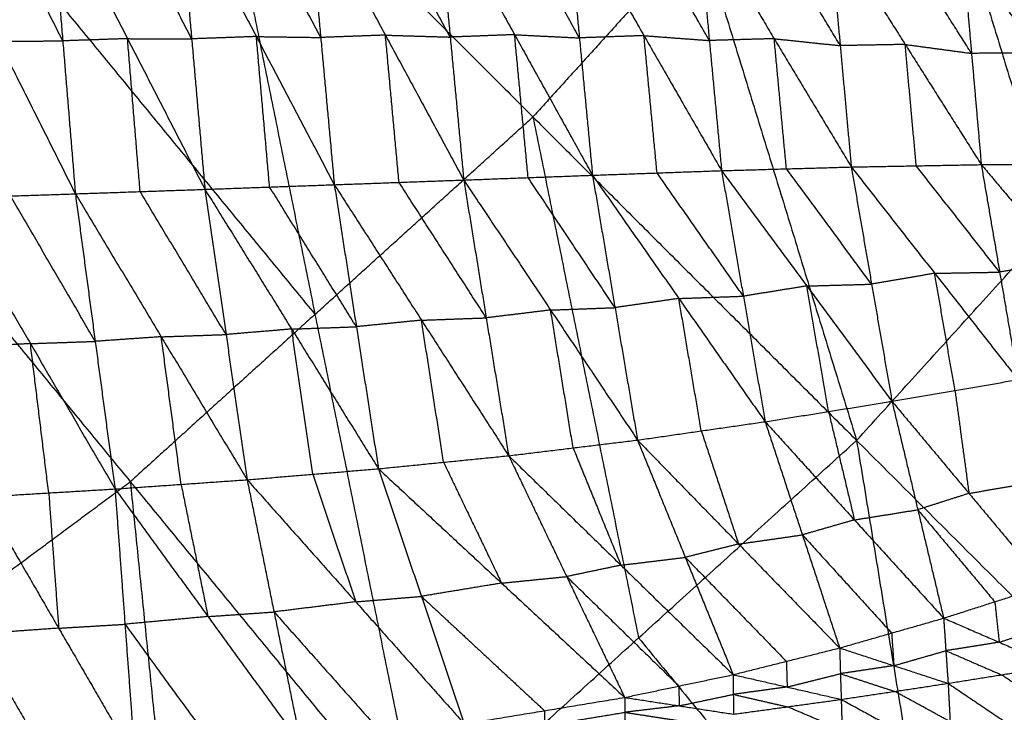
# Model space of a CAD drawing. Header units: millimetres. Extents: x -106 to 110, y -96 to 120.
# Tile 595 of 656: x 30.57 to 38.89, y -26.16 to -20.31. Entities that reach past the tile are written whole.
import ezdxf

# ---------------------------------------------------------------- set-up
doc = ezdxf.new("R2010")
doc.units = ezdxf.units.MM
doc.header["$MEASUREMENT"] = 0
doc.layers.add('Default', color=7, linetype='Continuous', true_color=0x000000)

msp = doc.modelspace()

# ---------------------------------------------------------------- linework, layer by layer
at = {"layer": 'Default'}
for points in [[(34.9975, -15.2734, 3.8092), (36.3176, -19.5683, 3.8351), (37.6376, -23.8631, 3.8611)], [(37.9868, -17.7266, 3.8351), (38.6468, -19.8741, 3.8481), (39.3068, -22.0215, 3.8611)], [(29.048, -21.223, 3.8092), (30.6084, -19.8087, 3.8092), (32.1689, -18.3944, 3.8092)], [(32.1689, -18.3944, 3.8092), (33.0616, -22.7979, 3.8351), (33.9543, -27.2015, 3.8611)], [(32.1689, -18.3944, 3.8092), (34.9033, -21.1287, 3.8351), (37.6376, -23.8631, 3.8611)], [(29.7439, -19.1995, -3.0241), (30.3906, -20.489, -2.8417), (31.0372, -21.7785, -2.6593)], [(30.9307, -20.486, -2.8175), (30.6074, -19.8412, -2.9087), (30.2841, -19.1965, -2.9999)], [(30.8242, -19.1935, -2.9757), (30.9307, -20.486, -2.8175), (31.0372, -21.7785, -2.6593)], [(30.8242, -19.1935, -2.9757), (31.478, -20.4671, -2.7869), (32.1317, -21.7407, -2.5981)], [(32.0197, -20.4689, -2.754), (31.6929, -19.8321, -2.8484), (31.366, -19.1953, -2.9428)], [(31.9077, -19.1971, -2.91), (32.0197, -20.4689, -2.754), (32.1317, -21.7407, -2.5981)], [(31.9077, -19.1971, -2.91), (32.5663, -20.4493, -2.7152), (33.2249, -21.7015, -2.5205)], [(33.1102, -20.4572, -2.6732), (32.7809, -19.8311, -2.7706), (32.4516, -19.205, -2.868)], [(32.9955, -19.213, -2.826), (33.1102, -20.4572, -2.6732), (33.2249, -21.7015, -2.5205)], [(32.9955, -19.213, -2.826), (33.6569, -20.4374, -2.6263), (34.3184, -21.6619, -2.4267)], [(34.2042, -20.4538, -2.5752), (33.8735, -19.8416, -2.675), (33.5428, -19.2294, -2.7748)], [(34.0901, -19.2458, -2.7237), (34.2042, -20.4538, -2.5752), (34.3184, -21.6619, -2.4267)], [(34.0901, -19.2458, -2.7237), (34.7483, -20.4336, -2.5207), (35.4064, -21.6214, -2.3176)], [(35.2958, -20.4608, -2.461), (34.9667, -19.8669, -2.5625), (34.6377, -19.273, -2.664)], [(35.1852, -19.3002, -2.6043), (35.2958, -20.4608, -2.461), (35.4064, -21.6214, -2.3176)], [(35.1852, -19.3002, -2.6043), (35.8411, -20.4415, -2.3983), (36.4971, -21.5827, -2.1924)], [(36.3937, -20.4829, -2.3295), (36.0658, -19.9123, -2.4324), (35.7378, -19.3416, -2.5354)], [(36.2904, -19.3831, -2.4665), (36.3937, -20.4829, -2.3295), (36.4971, -21.5827, -2.1924)], [(36.2904, -19.3831, -2.4665), (36.9415, -20.4674, -2.2587), (37.5927, -21.5518, -2.0509)], [(37.4992, -20.5261, -2.1807), (37.1736, -19.9839, -2.2846), (36.848, -19.4417, -2.3885)], [(37.4057, -19.5004, -2.3104), (37.4992, -20.5261, -2.1807), (37.5927, -21.5518, -2.0509)], [(37.4057, -19.5004, -2.3104), (38.0483, -20.5161, -2.1021), (38.6909, -21.5318, -1.8938)], [(36.3176, -19.5683, 3.8351), (35.6104, -20.3485, 3.8351), (34.9033, -21.1287, 3.8351)], [(38.6086, -20.5915, -2.0152), (38.2873, -20.0837, -2.1194), (37.966, -19.5758, -2.2236)], [(38.5263, -19.6513, -2.1367), (38.6086, -20.5915, -2.0152), (38.6909, -21.5318, -1.8938)], [(38.5263, -19.6513, -2.1367), (39.1621, -20.5883, -1.928), (39.7978, -21.5253, -1.7194)], [(30.6084, -19.8087, 3.8092), (31.835, -21.3033, 3.8222), (33.0616, -22.7979, 3.8351)], [(37.6376, -23.8631, 3.8611), (39.3068, -22.0215, 3.8611), (40.976, -20.1798, 3.8611)], [(32.5663, -20.4493, -2.7152), (32.293, -20.4591, -2.7346), (32.0197, -20.4689, -2.754)], [(32.6783, -21.7211, -2.5593), (32.6223, -21.0852, -2.6373), (32.5663, -20.4493, -2.7152)], [(32.5663, -20.4493, -2.7152), (32.8383, -20.4533, -2.6942), (33.1102, -20.4572, -2.6732)], [(33.6569, -20.4374, -2.6263), (33.3836, -20.4473, -2.6498), (33.1102, -20.4572, -2.6732)], [(33.7716, -21.6817, -2.4736), (33.7143, -21.0596, -2.55), (33.6569, -20.4374, -2.6263)], [(33.6569, -20.4374, -2.6263), (33.9306, -20.4456, -2.6008), (34.2042, -20.4538, -2.5752)], [(34.7483, -20.4336, -2.5207), (34.4763, -20.4437, -2.548), (34.2042, -20.4538, -2.5752)], [(34.8624, -21.6417, -2.3722), (34.8053, -21.0376, -2.4464), (34.7483, -20.4336, -2.5207)], [(34.7483, -20.4336, -2.5207), (35.0221, -20.4472, -2.4908), (35.2958, -20.4608, -2.461)], [(35.8411, -20.4415, -2.3983), (35.5685, -20.4512, -2.4296), (35.2958, -20.4608, -2.461)], [(35.9518, -21.6021, -2.255), (35.8965, -21.0218, -2.3267), (35.8411, -20.4415, -2.3983)], [(35.8411, -20.4415, -2.3983), (36.1174, -20.4622, -2.3639), (36.3937, -20.4829, -2.3295)], [(30.3906, -20.489, -2.8417), (30.6606, -20.4875, -2.8296), (30.9307, -20.486, -2.8175)], [(31.478, -20.4671, -2.7869), (31.2044, -20.4765, -2.8022), (30.9307, -20.486, -2.8175)], [(31.5845, -21.7596, -2.6287), (31.5312, -21.1133, -2.7078), (31.478, -20.4671, -2.7869)], [(31.478, -20.4671, -2.7869), (31.7488, -20.468, -2.7704), (32.0197, -20.4689, -2.754)], [(36.9415, -20.4674, -2.2587), (36.6676, -20.4752, -2.2941), (36.3937, -20.4829, -2.3295)], [(37.0449, -21.5673, -2.1216), (36.9932, -21.0173, -2.1902), (36.9415, -20.4674, -2.2587)], [(36.9415, -20.4674, -2.2587), (37.2203, -20.4967, -2.2197), (37.4992, -20.5261, -2.1807)], [(38.0483, -20.5161, -2.1021), (37.7737, -20.5211, -2.1414), (37.4992, -20.5261, -2.1807)], [(38.1418, -21.5418, -1.9723), (38.095, -21.0289, -2.0372), (38.0483, -20.5161, -2.1021)], [(38.0483, -20.5161, -2.1021), (38.3285, -20.5538, -2.0587), (38.6086, -20.5915, -2.0152)], [(39.1621, -20.5883, -1.928), (38.8853, -20.5899, -1.9716), (38.6086, -20.5915, -2.0152)], [(33.0616, -22.7979, 3.8351), (33.9824, -21.9633, 3.8351), (34.9033, -21.1287, 3.8351)], [(34.9033, -21.1287, 3.8351), (35.3496, -23.3305, 3.8481), (35.796, -25.5323, 3.8611)], [(29.048, -21.223, 3.8092), (31.5011, -24.2122, 3.8351), (33.9543, -27.2015, 3.8611)], [(37.5927, -21.5518, -2.0509), (38.1418, -21.5418, -1.9723), (38.6909, -21.5318, -1.8938)], [(38.8463, -22.4405, -1.5215), (38.494, -21.9911, -1.7469), (38.1418, -21.5418, -1.9723)], [(38.6909, -21.5318, -1.8938), (39.2444, -21.5286, -1.8066), (39.7978, -21.5253, -1.7194)], [(38.6909, -21.5318, -1.8938), (38.8463, -22.4405, -1.5215), (39.0016, -23.3492, -1.1493)], [(38.6909, -21.5318, -1.8938), (39.3793, -22.3458, -1.4642), (40.0678, -23.1598, -1.0347)], [(34.3184, -21.6619, -2.4267), (34.8624, -21.6417, -2.3722), (35.4064, -21.6214, -2.3176)], [(35.4064, -21.6214, -2.3176), (35.9518, -21.6021, -2.255), (36.4971, -21.5827, -2.1924)], [(35.4064, -21.6214, -2.3176), (35.5965, -22.7408, -1.8745), (35.7866, -23.8601, -1.4313)], [(35.4064, -21.6214, -2.3176), (36.1357, -22.6632, -1.8325), (36.8649, -23.7049, -1.3473)], [(36.681, -22.6438, -1.7698), (36.3164, -22.123, -2.0124), (35.9518, -21.6021, -2.255)], [(36.4971, -21.5827, -2.1924), (37.0449, -21.5673, -2.1216), (37.5927, -21.5518, -2.0509)], [(36.4971, -21.5827, -2.1924), (36.681, -22.6438, -1.7698), (36.8649, -23.7049, -1.3473)], [(36.4971, -21.5827, -2.1924), (37.2168, -22.5577, -1.7228), (37.9365, -23.5327, -1.2531)], [(37.7646, -22.5422, -1.652), (37.4047, -22.0547, -1.8868), (37.0449, -21.5673, -2.1216)], [(37.5927, -21.5518, -2.0509), (37.7646, -22.5422, -1.652), (37.9365, -23.5327, -1.2531)], [(37.5927, -21.5518, -2.0509), (38.2971, -22.4505, -1.6001), (39.0016, -23.3492, -1.1493)], [(32.1317, -21.7407, -2.5981), (32.6783, -21.7211, -2.5593), (33.2249, -21.7015, -2.5205)], [(33.2249, -21.7015, -2.5205), (33.7716, -21.6817, -2.4736), (34.3184, -21.6619, -2.4267)], [(33.2249, -21.7015, -2.5205), (33.4114, -22.9021, -2.045), (33.5979, -24.1026, -1.5695)], [(33.2249, -21.7015, -2.5205), (33.9616, -22.847, -2.0129), (34.6983, -23.9924, -1.5052)], [(34.5083, -22.8271, -1.966), (34.14, -22.2544, -2.2198), (33.7716, -21.6817, -2.4736)], [(34.3184, -21.6619, -2.4267), (34.5083, -22.8271, -1.966), (34.6983, -23.9924, -1.5052)], [(34.3184, -21.6619, -2.4267), (35.0525, -22.761, -1.929), (35.7866, -23.8601, -1.4313)], [(35.5965, -22.7408, -1.8745), (35.2295, -22.1912, -2.1233), (34.8624, -21.6417, -2.3722)], [(29.9428, -21.8156, -2.7051), (30.49, -21.797, -2.6822), (31.0372, -21.7785, -2.6593)], [(31.0372, -21.7785, -2.6593), (31.5845, -21.7596, -2.6287), (32.1317, -21.7407, -2.5981)], [(31.0372, -21.7785, -2.6593), (31.2047, -23.0259, -2.1633), (31.3722, -24.2734, -1.6672)], [(31.0372, -21.7785, -2.6593), (31.7628, -22.987, -2.1414), (32.4884, -24.1954, -1.6236)], [(32.3101, -22.9681, -2.1108), (31.9473, -22.3638, -2.3698), (31.5845, -21.7596, -2.6287)], [(32.1317, -21.7407, -2.5981), (32.3101, -22.9681, -2.1108), (32.4884, -24.1954, -1.6236)], [(32.1317, -21.7407, -2.5981), (32.8648, -22.9217, -2.0838), (33.5979, -24.1026, -1.5695)], [(33.4114, -22.9021, -2.045), (33.0448, -22.3116, -2.3022), (32.6783, -21.7211, -2.5593)], [(29.9428, -21.8156, -2.7051), (30.6575, -23.0445, -2.1862), (31.3722, -24.2734, -1.6672)], [(31.2047, -23.0259, -2.1633), (30.8474, -22.4115, -2.4227), (30.49, -21.797, -2.6822)], [(39.3793, -22.3458, -1.4642), (39.1128, -22.3932, -1.4929), (38.8463, -22.4405, -1.5215)], [(38.2971, -22.4505, -1.6001), (38.0308, -22.4963, -1.626), (37.7646, -22.5422, -1.652)], [(38.2971, -22.4505, -1.6001), (38.5717, -22.4455, -1.5608), (38.8463, -22.4405, -1.5215)], [(38.469, -23.4409, -1.2012), (38.3831, -22.9457, -1.4006), (38.2971, -22.4505, -1.6001)], [(37.2168, -22.5577, -1.7228), (37.4907, -22.55, -1.6874), (37.7646, -22.5422, -1.652)], [(37.2168, -22.5577, -1.7228), (36.9489, -22.6008, -1.7463), (36.681, -22.6438, -1.7698)], [(37.4007, -23.6188, -1.3002), (37.3088, -23.0882, -1.5115), (37.2168, -22.5577, -1.7228)], [(36.1357, -22.6632, -1.8325), (35.8661, -22.702, -1.8535), (35.5965, -22.7408, -1.8745)], [(36.1357, -22.6632, -1.8325), (36.4083, -22.6535, -1.8011), (36.681, -22.6438, -1.7698)], [(36.3257, -23.7825, -1.3893), (36.2307, -23.2229, -1.6109), (36.1357, -22.6632, -1.8325)], [(35.0525, -22.761, -1.929), (34.7804, -22.7941, -1.9475), (34.5083, -22.8271, -1.966)], [(35.0525, -22.761, -1.929), (35.3245, -22.7509, -1.9017), (35.5965, -22.7408, -1.8745)], [(35.2424, -23.9262, -1.4683), (35.1475, -23.3436, -1.6986), (35.0525, -22.761, -1.929)], [(33.0616, -22.7979, 3.8351), (32.2814, -23.5051, 3.8351), (31.5011, -24.2122, 3.8351)], [(33.9616, -22.847, -2.0129), (33.6865, -22.8745, -2.0289), (33.4114, -22.9021, -2.045)], [(33.9616, -22.847, -2.0129), (34.235, -22.837, -1.9894), (34.5083, -22.8271, -1.966)], [(34.1481, -24.0475, -1.5374), (34.0548, -23.4472, -1.7751), (33.9616, -22.847, -2.0129)], [(32.8648, -22.9217, -2.0838), (32.5874, -22.9449, -2.0973), (32.3101, -22.9681, -2.1108)], [(32.8648, -22.9217, -2.0838), (33.1381, -22.9119, -2.0644), (33.4114, -22.9021, -2.045)], [(33.0431, -24.149, -1.5965), (32.954, -23.5354, -1.8402), (32.8648, -22.9217, -2.0838)], [(30.6575, -23.0445, -2.1862), (30.9311, -23.0352, -2.1747), (31.2047, -23.0259, -2.1633)], [(31.7628, -22.987, -2.1414), (31.4838, -23.0064, -2.1524), (31.2047, -23.0259, -2.1633)], [(31.7628, -22.987, -2.1414), (32.0364, -22.9775, -2.1261), (32.3101, -22.9681, -2.1108)], [(31.9303, -24.2344, -1.6454), (31.8466, -23.6107, -1.8934), (31.7628, -22.987, -2.1414)], [(30.6575, -23.0445, -2.1862), (30.3774, -23.0611, -2.1946), (30.0973, -23.0778, -2.2031)], [(30.812, -24.3067, -1.6841), (30.7347, -23.6756, -1.9352), (30.6575, -23.0445, -2.1862)], [(37.9365, -23.5327, -1.2531), (38.469, -23.4409, -1.2012), (39.0016, -23.3492, -1.1493)], [(38.469, -23.4409, -1.2012), (38.528, -23.8758, -0.8768), (38.587, -24.3107, -0.5524)], [(36.8649, -23.7049, -1.3473), (37.4007, -23.6188, -1.3002), (37.9365, -23.5327, -1.2531)], [(37.9365, -23.5327, -1.2531), (38.1547, -24.449, -0.5545), (38.373, -25.3653, 0.1442)], [(37.9365, -23.5327, -1.2531), (38.587, -24.3107, -0.5524), (39.2376, -25.0887, 0.1484)], [(37.4007, -23.6188, -1.3002), (37.5098, -24.077, -0.9509), (37.619, -24.5351, -0.6015)], [(35.7866, -23.8601, -1.4313), (36.3257, -23.7825, -1.3893), (36.8649, -23.7049, -1.3473)], [(36.8649, -23.7049, -1.3473), (37.1796, -24.6613, -0.6036), (37.4943, -25.6176, 0.14)], [(36.8649, -23.7049, -1.3473), (37.619, -24.5351, -0.6015), (38.373, -25.3653, 0.1442)], [(36.3257, -23.7825, -1.3893), (36.4831, -24.2607, -1.0175), (36.6404, -24.7389, -0.6456)], [(33.9543, -27.2015, 3.8611), (35.796, -25.5323, 3.8611), (37.6376, -23.8631, 3.8611)], [(34.6983, -23.9924, -1.5052), (35.2424, -23.9262, -1.4683), (35.7866, -23.8601, -1.4313)], [(35.7866, -23.8601, -1.4313), (36.1906, -24.8515, -0.6477), (36.5946, -25.8429, 0.1358)], [(35.7866, -23.8601, -1.4313), (36.6404, -24.7389, -0.6456), (37.4943, -25.6176, 0.14)], [(37.6376, -23.8631, 3.8611), (38.4397, -28.7537, 3.9066), (39.2418, -33.6442, 3.952)], [(37.6376, -23.8631, 3.8611), (40.5844, -26.8098, 3.9066), (43.5311, -29.7566, 3.952)], [(35.2424, -23.9262, -1.4683), (35.4444, -24.4219, -1.0765), (35.6464, -24.9176, -0.6847)], [(33.5979, -24.1026, -1.5695), (34.1481, -24.0475, -1.5374), (34.6983, -23.9924, -1.5052)], [(34.6983, -23.9924, -1.5052), (35.1883, -25.014, -0.6868), (35.6782, -26.0356, 0.1316)], [(34.6983, -23.9924, -1.5052), (35.6464, -24.9176, -0.6847), (36.5946, -25.8429, 0.1358)], [(32.4884, -24.1954, -1.6236), (33.0431, -24.149, -1.5965), (33.5979, -24.1026, -1.5695)], [(33.5979, -24.1026, -1.5695), (33.9606, -25.1811, -0.722), (34.3234, -26.2595, 0.1255)], [(33.5979, -24.1026, -1.5695), (34.638, -25.0691, -0.719), (35.6782, -26.0356, 0.1316)], [(34.1481, -24.0475, -1.5374), (34.3931, -24.5583, -1.1282), (34.638, -25.0691, -0.719)], [(31.3722, -24.2734, -1.6672), (31.9303, -24.2344, -1.6454), (32.4884, -24.1954, -1.6236)], [(32.4884, -24.1954, -1.6236), (32.7155, -25.3129, -0.752), (32.9426, -26.4303, 0.1196)], [(32.4884, -24.1954, -1.6236), (33.4059, -25.2275, -0.749), (34.3234, -26.2595, 0.1255)], [(33.0431, -24.149, -1.5965), (33.2245, -24.6883, -1.1728), (33.4059, -25.2275, -0.749)], [(29.5048, -25.6929, 3.8351), (30.503, -24.9526, 3.8351), (31.5011, -24.2122, 3.8351)], [(30.2518, -24.3401, -1.701), (30.812, -24.3067, -1.6841), (31.3722, -24.2734, -1.6672)], [(31.3722, -24.2734, -1.6672), (31.4563, -25.4169, -0.7767), (31.5403, -26.5605, 0.1138)], [(31.3722, -24.2734, -1.6672), (32.1574, -25.3518, -0.7738), (32.9426, -26.4303, 0.1196)], [(31.5011, -24.2122, 3.8351), (31.7295, -26.4472, 3.8481), (31.9579, -28.6821, 3.8611)], [(31.9303, -24.2344, -1.6454), (32.0439, -24.7931, -1.2096), (32.1574, -25.3518, -0.7738)], [(38.587, -24.3107, -0.5524), (38.8533, -24.2648, -0.5264), (39.1196, -24.219, -0.5004)], [(30.2518, -24.3401, -1.701), (30.896, -25.4503, -0.7936), (31.5403, -26.5605, 0.1138)], [(30.812, -24.3067, -1.6841), (30.854, -24.8785, -1.2389), (30.896, -25.4503, -0.7936)], [(38.587, -24.3107, -0.5524), (38.3709, -24.3798, -0.5534), (38.1547, -24.449, -0.5545)], [(37.619, -24.5351, -0.6015), (37.8869, -24.4921, -0.578), (38.1547, -24.449, -0.5545)], [(38.1547, -24.449, -0.5545), (38.48, -24.838, -0.2041), (38.8053, -25.227, 0.1463)], [(37.619, -24.5351, -0.6015), (37.3993, -24.5982, -0.6026), (37.1796, -24.6613, -0.6036)], [(36.6404, -24.7389, -0.6456), (36.91, -24.7001, -0.6246), (37.1796, -24.6613, -0.6036)], [(37.1796, -24.6613, -0.6036), (37.5567, -25.0764, -0.2307), (37.9337, -25.4915, 0.1421)], [(36.6404, -24.7389, -0.6456), (36.4155, -24.7952, -0.6467), (36.1906, -24.8515, -0.6477)], [(35.6464, -24.9176, -0.6847), (35.9185, -24.8845, -0.6662), (36.1906, -24.8515, -0.6477)], [(36.1906, -24.8515, -0.6477), (36.6175, -25.2909, -0.2549), (37.0445, -25.7302, 0.1379)], [(35.6464, -24.9176, -0.6847), (35.4174, -24.9658, -0.6858), (35.1883, -25.014, -0.6868)], [(34.638, -25.0691, -0.719), (34.9132, -25.0415, -0.7029), (35.1883, -25.014, -0.6868)], [(35.1883, -25.014, -0.6868), (35.6623, -25.4766, -0.2765), (36.1364, -25.9392, 0.1337)], [(34.638, -25.0691, -0.719), (34.2993, -25.1251, -0.7205), (33.9606, -25.1811, -0.722)], [(38.373, -25.3653, 0.1442), (38.8053, -25.227, 0.1463), (39.2376, -25.0887, 0.1484)], [(33.4059, -25.2275, -0.749), (33.6833, -25.2043, -0.7355), (33.9606, -25.1811, -0.722)], [(33.9606, -25.1811, -0.722), (34.4807, -25.6643, -0.2967), (35.0008, -26.1475, 0.1286)], [(33.4059, -25.2275, -0.749), (33.0607, -25.2702, -0.7505), (32.7155, -25.3129, -0.752)], [(38.8053, -25.227, 0.1463), (38.8237, -25.3979, -0.0124), (38.8422, -25.5687, -0.1711)], [(32.1574, -25.3518, -0.7738), (31.8068, -25.3844, -0.7753), (31.4563, -25.4169, -0.7767)], [(32.1574, -25.3518, -0.7738), (32.4365, -25.3323, -0.7629), (32.7155, -25.3129, -0.752)], [(32.7155, -25.3129, -0.752), (33.1743, -25.8289, -0.3147), (33.633, -26.3449, 0.1226)], [(37.4943, -25.6176, 0.14), (37.9337, -25.4915, 0.1421), (38.373, -25.3653, 0.1442)], [(38.373, -25.3653, 0.1442), (38.3918, -25.6408, -0.1279), (38.4107, -25.9163, -0.4)], [(38.373, -25.3653, 0.1442), (38.8422, -25.5687, -0.1711), (39.3114, -25.7721, -0.4863)], [(30.896, -25.4503, -0.7936), (30.5424, -25.4754, -0.795), (30.1888, -25.5004, -0.7963)], [(30.896, -25.4503, -0.7936), (31.1761, -25.4336, -0.7851), (31.4563, -25.4169, -0.7767)], [(31.4563, -25.4169, -0.7767), (31.8489, -25.9562, -0.33), (32.2415, -26.4954, 0.1167)], [(38.8422, -25.5687, -0.1711), (39.0583, -25.4996, -0.17), (39.2745, -25.4304, -0.169)], [(30.1888, -25.5004, -0.7963), (30.5109, -26.0555, -0.3426), (30.833, -26.6106, 0.1111)], [(35.796, -25.5323, 3.8611), (37.1178, -27.143, 3.8838), (38.4397, -28.7537, 3.9066)], [(37.9337, -25.4915, 0.1421), (37.9431, -25.6292, 0.0061), (37.9525, -25.767, -0.13)], [(36.5946, -25.8429, 0.1358), (37.0445, -25.7302, 0.1379), (37.4943, -25.6176, 0.14)], [(37.4943, -25.6176, 0.14), (37.501, -25.8349, -0.0901), (37.5076, -26.0522, -0.3202)], [(37.4943, -25.6176, 0.14), (37.9525, -25.767, -0.13), (38.4107, -25.9163, -0.4)], [(38.8422, -25.5687, -0.1711), (38.617, -25.6048, -0.1495), (38.3918, -25.6408, -0.1279)], [(37.9525, -25.767, -0.13), (38.1722, -25.7039, -0.1289), (38.3918, -25.6408, -0.1279)], [(38.3918, -25.6408, -0.1279), (38.6264, -25.7425, -0.2855), (38.861, -25.8442, -0.4432)], [(37.0445, -25.7302, 0.1379), (37.0478, -25.8389, 0.0229), (37.0511, -25.9475, -0.0922)], [(37.9525, -25.767, -0.13), (37.7267, -25.8009, -0.11), (37.501, -25.8349, -0.0901)], [(38.4107, -25.9163, -0.4), (38.861, -25.8442, -0.4432), (39.3114, -25.7721, -0.4863)], [(35.6782, -26.0356, 0.1316), (36.1364, -25.9392, 0.1337), (36.5946, -25.8429, 0.1358)], [(36.5946, -25.8429, 0.1358), (36.5961, -26.01, -0.0558), (36.5975, -26.1772, -0.2474)], [(36.5946, -25.8429, 0.1358), (37.0511, -25.9475, -0.0922), (37.5076, -26.0522, -0.3202)], [(37.0511, -25.9475, -0.0922), (37.276, -25.8912, -0.0911), (37.501, -25.8349, -0.0901)], [(37.501, -25.8349, -0.0901), (37.7301, -25.9096, -0.2251), (37.9592, -25.9842, -0.3601)], [(39.3412, -26.1683, -0.6669), (39.1011, -26.0062, -0.5551), (38.861, -25.8442, -0.4432)], [(36.1364, -25.9392, 0.1337), (36.1372, -26.0228, 0.0379), (36.1379, -26.1064, -0.0579)], [(37.0511, -25.9475, -0.0922), (36.8236, -25.9788, -0.074), (36.5961, -26.01, -0.0558)], [(37.5076, -26.0522, -0.3202), (37.9592, -25.9842, -0.3601), (38.4107, -25.9163, -0.4)], [(38.4107, -25.9163, -0.4), (38.4279, -26.2403, -0.5567), (38.445, -26.5643, -0.7133)], [(38.4107, -25.9163, -0.4), (38.8909, -26.2404, -0.6238), (39.371, -26.5644, -0.8475)], [(34.3234, -26.2595, 0.1255), (35.0008, -26.1475, 0.1286), (35.6782, -26.0356, 0.1316)], [(35.6782, -26.0356, 0.1316), (35.6797, -26.1614, -0.025), (35.6811, -26.2872, -0.1815)], [(35.6782, -26.0356, 0.1316), (36.1379, -26.1064, -0.0579), (36.5975, -26.1772, -0.2474)], [(36.1379, -26.1064, -0.0579), (36.367, -26.0582, -0.0568), (36.5961, -26.01, -0.0558)], [(36.5961, -26.01, -0.0558), (36.8243, -26.0623, -0.1698), (37.0526, -26.1147, -0.2838)], [(38.4279, -26.2403, -0.5567), (38.1935, -26.1123, -0.4584), (37.9592, -25.9842, -0.3601)], [(36.1379, -26.1064, -0.0579), (35.9088, -26.1339, -0.0414), (35.6797, -26.1614, -0.025)], [(36.5975, -26.1772, -0.2474), (37.0526, -26.1147, -0.2838), (37.5076, -26.0522, -0.3202)], [(37.5153, -26.3118, -0.4546), (37.2839, -26.2132, -0.3692), (37.0526, -26.1147, -0.2838)], [(37.5076, -26.0522, -0.3202), (37.5153, -26.3118, -0.4546), (37.523, -26.5714, -0.5889)], [(37.5076, -26.0522, -0.3202), (37.9763, -26.3083, -0.5168), (38.445, -26.5643, -0.7133)], [(35.0008, -26.1475, 0.1286), (35.0015, -26.2104, 0.0503), (35.0022, -26.2733, -0.028)], [(35.0022, -26.2733, -0.028), (35.3409, -26.2173, -0.0265), (35.6797, -26.1614, -0.025)], [(35.6797, -26.1614, -0.025), (35.9095, -26.1968, -0.1197), (36.1393, -26.2322, -0.2145)]]:
    msp.add_open_spline(points, degree=2, dxfattribs=at)

doc.saveas('drawing.dxf')
